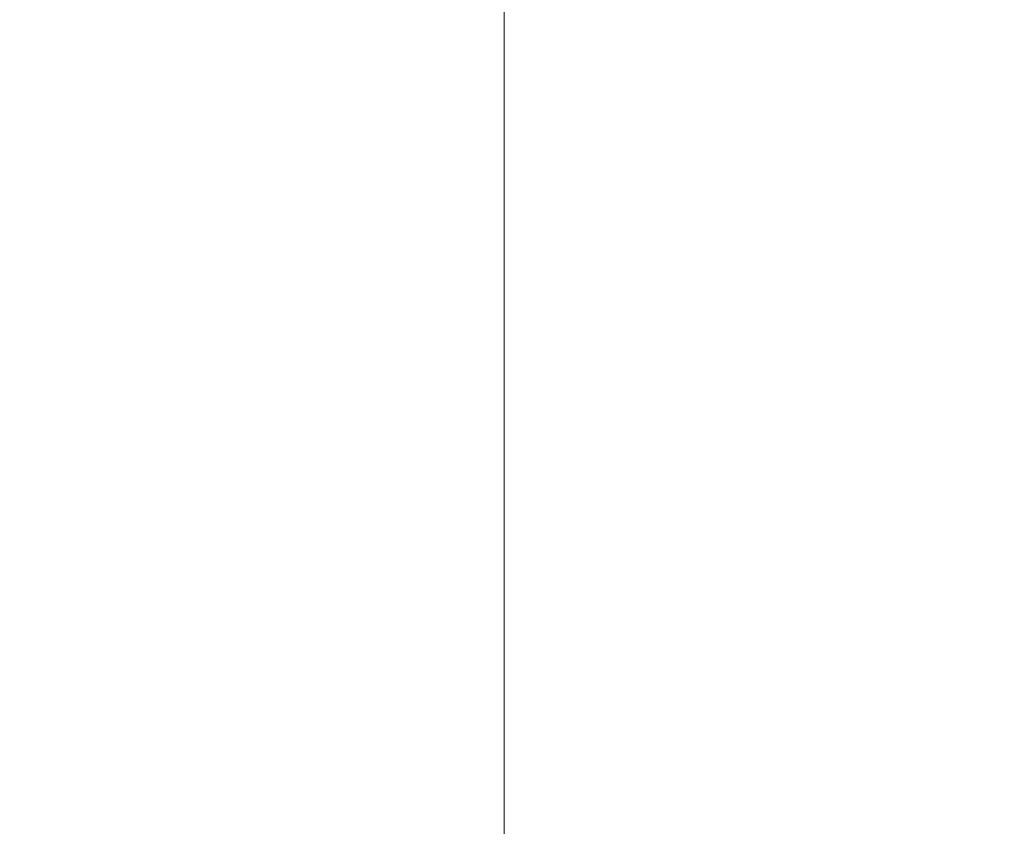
# Model space of a CAD drawing. Header units: millimetres. Extents: x -1000 to -340, y -753 to -30.
# Tile 241 of 370: x -614.00877 to -614.00163, y -642.84123 to -642.83538. Entities that reach past the tile are written whole.
import ezdxf

# ---------------------------------------------------------------- set-up
doc = ezdxf.new("R2010")
doc.units = ezdxf.units.MM
doc.layers.add('Q-SPCQ', color=91, linetype='Continuous')

# ---------------------------------------------------------------- blocks, each defined once
blk = doc.blocks.new('FamilyGeomCombination_36087-View 1')
at = {"layer": 'Q-SPCQ', "lineweight": 9}
mesh = blk.add_polyface(dxfattribs=at)
corners = [(-339.9999953, -692.834527, 1216.8132271), (-339.9999953, -642.8345266, 1216.8132271), (-1000.0000076, -642.8345266, 1216.8132271), (-1000.0000076, -692.834527, 1216.8132271)]
mesh.append_faces([[corners[k] for k in face] for face in [(0, 1, 2, 3)]])
mesh = blk.add_polyface(dxfattribs=at)
corners = [(-1000.0000076, -692.834527, -624.186755), (-1000.0000076, -642.8345266, -624.186755), (-339.9999953, -642.8345266, -624.186755), (-339.9999953, -692.834527, -624.186755)]
mesh.append_faces([[corners[k] for k in face] for face in [(0, 1, 2, 3)]])
mesh = blk.add_polyface(dxfattribs=at)
corners = [(-389.9999957, -692.834527, 1141.8132265), (-909.9999779, -692.834527, 1141.8132265), (-909.9999779, -642.8345266, 1141.8132265), (-389.9999957, -642.8345266, 1141.8132265)]
mesh.append_faces([[corners[k] for k in face] for face in [(0, 1, 2, 3)]])
mesh = blk.add_polyface(dxfattribs=at)
corners = [(-909.9999779, -692.834527, -524.1867542), (-389.9999957, -692.834527, -524.1867542), (-389.9999957, -642.8345266, -524.1867542), (-909.9999779, -642.8345266, -524.1867542)]
mesh.append_faces([[corners[k] for k in face] for face in [(0, 1, 2, 3)]])

msp = doc.modelspace()

# ---------------------------------------------------------------- block references
at = {"layer": 'Q-SPCQ', "lineweight": 9}
msp.add_blockref('FamilyGeomCombination_36087-View 1', (0, 0), dxfattribs=at)

# ---------------------------------------------------------------- meshes
at = {"layer": 'Q-SPCQ', "lineweight": 9, "transparency": 33554568}
mesh = msp.add_polyface(dxfattribs=at)
corners = [(-389.9999957, -692.834527, 1141.8132265), (-389.9999957, -642.8345266, 1141.8132265), (-909.9999779, -642.8345266, 1141.8132265), (-909.9999779, -692.834527, 1141.8132265)]
mesh.append_faces([[corners[k] for k in face] for face in [(0, 1, 2, 3)]])
mesh = msp.add_polyface(dxfattribs=at)
corners = [(-909.9999779, -692.834527, -524.1867542), (-909.9999779, -642.8345266, -524.1867542), (-389.9999957, -642.8345266, -524.1867542), (-389.9999957, -692.834527, -524.1867542)]
mesh.append_faces([[corners[k] for k in face] for face in [(0, 1, 2, 3)]])
at = {"layer": 'Q-SPCQ', "lineweight": 9}
mesh = msp.add_polyface(dxfattribs=at)
corners = [(-614.0052544, -644.128125, 500.4371501), (-614.0052544, -642.8345266, 500.4371501), (-659.0052692, -642.8345266, 500.4371501), (-659.0052692, -644.128125, 500.4371501)]
mesh.append_faces([[corners[k] for k in face] for face in [(0, 1, 2, 3)]])
mesh = msp.add_polyface(dxfattribs=at)
corners = [(-659.0052692, -644.128125, 465.4371426), (-659.0052692, -642.8345266, 465.4371426), (-614.0052544, -642.8345266, 465.4371426), (-614.0052544, -644.128125, 465.4371426)]
mesh.append_faces([[corners[k] for k in face] for face in [(0, 1, 2, 3)]])
mesh = msp.add_polyface(dxfattribs=at)
corners = [(-614.0052544, -644.128125, 465.4371426), (-614.0052544, -642.8345266, 465.4371426), (-614.0052544, -642.8345266, 500.4371501), (-614.0052544, -644.128125, 500.4371501)]
mesh.append_faces([[corners[k] for k in face] for face in [(0, 1, 2, 3)]])

doc.saveas('drawing.dxf')
